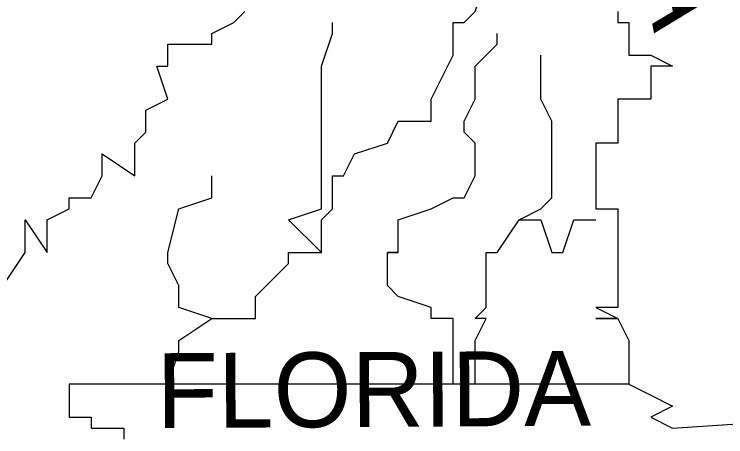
# Model space of a CAD drawing. Extents: x 2193008 to 2198143, y 1236112 to 1237864.
# Drawn here: x 2196754.084 to 2196757.491, y 1237125.833 to 1237127.858 of the extents above; entities that cross this region are included whole.
import ezdxf

# ---------------------------------------------------------------- set-up
doc = ezdxf.new("R2010")
doc.units = 0
doc.layers.add('great seal', color=7, linetype='Continuous')

msp = doc.modelspace()

# ---------------------------------------------------------------- linework, layer by layer
at = {"layer": 'great seal'}
for points in [[(2196755.5551, 1237126.7156), (2196755.5551, 1237126.7156), (2196755.5551, 1237126.8732), (2196755.6077, 1237126.9258), (2196755.6077, 1237126.9783), (2196755.6077, 1237127.0834), (2196755.6602, 1237127.0834), (2196755.7128, 1237127.1885), (2196755.8704, 1237127.2411), (2196755.923, 1237127.3462), (2196756.0806, 1237127.3462), (2196756.0806, 1237127.4513), (2196756.1857, 1237127.6615), (2196756.1857, 1237127.7666), (2196756.1857, 1237127.7666), (2196756.1857, 1237127.8192), (2196756.2383, 1237127.8192), (2196756.2908, 1237127.8717), (2196756.3434, 1237128.0294), (2196756.5011, 1237128.1345), (2196756.6062, 1237128.187), (2196756.6062, 1237128.2396), (2196756.6062, 1237128.2921), (2196756.5011, 1237128.2921)], [(2196755.5551, 1237126.7156), (2196755.5551, 1237126.7156), (2196755.5551, 1237126.8732), (2196755.6077, 1237126.9258), (2196755.6077, 1237126.9783), (2196755.6077, 1237127.0834), (2196755.6602, 1237127.0834), (2196755.7128, 1237127.1885), (2196755.8704, 1237127.2411), (2196755.923, 1237127.3462), (2196756.0806, 1237127.3462), (2196756.0806, 1237127.4513), (2196756.1857, 1237127.6615), (2196756.1857, 1237127.7666), (2196756.1857, 1237127.7666), (2196756.1857, 1237127.8192), (2196756.2383, 1237127.8192), (2196756.2908, 1237127.8717), (2196756.3434, 1237128.0294), (2196756.5011, 1237128.1345), (2196756.6062, 1237128.187), (2196756.6062, 1237128.2396), (2196756.6062, 1237128.2921), (2196756.5011, 1237128.2921)], [(2196755.5551, 1237126.7156), (2196755.5551, 1237126.7156), (2196755.5551, 1237126.8732), (2196755.6077, 1237126.9258), (2196755.6077, 1237126.9783), (2196755.6077, 1237127.0834), (2196755.6602, 1237127.0834), (2196755.7128, 1237127.1885), (2196755.8704, 1237127.2411), (2196755.923, 1237127.3462), (2196756.0806, 1237127.3462), (2196756.0806, 1237127.4513), (2196756.1857, 1237127.6615), (2196756.1857, 1237127.7666), (2196756.1857, 1237127.7666), (2196756.1857, 1237127.8192), (2196756.2383, 1237127.8192), (2196756.2908, 1237127.8717), (2196756.3434, 1237128.0294), (2196756.5011, 1237128.1345), (2196756.6062, 1237128.187), (2196756.6062, 1237128.2396), (2196756.6062, 1237128.2921), (2196756.5011, 1237128.2921)], [(2196754.0311, 1237126.5579), (2196754.1362, 1237126.7156), (2196754.1362, 1237126.8732), (2196754.2413, 1237126.7156), (2196754.2413, 1237126.8732), (2196754.3464, 1237126.9258), (2196754.3464, 1237126.9783), (2196754.4515, 1237126.9783), (2196754.504, 1237127.0834), (2196754.504, 1237127.1885), (2196754.6617, 1237127.0834), (2196754.6617, 1237127.2411), (2196754.7143, 1237127.2936), (2196754.7143, 1237127.3462), (2196754.7143, 1237127.3987), (2196754.8194, 1237127.4513), (2196754.7668, 1237127.609), (2196754.8194, 1237127.609), (2196754.8194, 1237127.7141), (2196755.0296, 1237127.7141), (2196755.0296, 1237127.7666), (2196755.0296, 1237127.7666), (2196755.1347, 1237127.8192), (2196755.1872, 1237127.8717)], [(2196754.0311, 1237126.5579), (2196754.1362, 1237126.7156), (2196754.1362, 1237126.8732), (2196754.2413, 1237126.7156), (2196754.2413, 1237126.8732), (2196754.3464, 1237126.9258), (2196754.3464, 1237126.9783), (2196754.4515, 1237126.9783), (2196754.504, 1237127.0834), (2196754.504, 1237127.1885), (2196754.6617, 1237127.0834), (2196754.6617, 1237127.2411), (2196754.7143, 1237127.2936), (2196754.7143, 1237127.3462), (2196754.7143, 1237127.3987), (2196754.8194, 1237127.4513), (2196754.7668, 1237127.609), (2196754.8194, 1237127.609), (2196754.8194, 1237127.7141), (2196755.0296, 1237127.7141), (2196755.0296, 1237127.7666), (2196755.0296, 1237127.7666), (2196755.1347, 1237127.8192), (2196755.1872, 1237127.8717)], [(2196754.0311, 1237126.5579), (2196754.1362, 1237126.7156), (2196754.1362, 1237126.8732), (2196754.2413, 1237126.7156), (2196754.2413, 1237126.8732), (2196754.3464, 1237126.9258), (2196754.3464, 1237126.9783), (2196754.4515, 1237126.9783), (2196754.504, 1237127.0834), (2196754.504, 1237127.1885), (2196754.6617, 1237127.0834), (2196754.6617, 1237127.2411), (2196754.7143, 1237127.2936), (2196754.7143, 1237127.3462), (2196754.7143, 1237127.3987), (2196754.8194, 1237127.4513), (2196754.7668, 1237127.609), (2196754.8194, 1237127.609), (2196754.8194, 1237127.7141), (2196755.0296, 1237127.7141), (2196755.0296, 1237127.7666), (2196755.0296, 1237127.7666), (2196755.1347, 1237127.8192), (2196755.1872, 1237127.8717)], [(2196756.974, 1237127.8717), (2196756.974, 1237127.8192), (2196757.0266, 1237127.8192), (2196757.0266, 1237127.7666), (2196757.0266, 1237127.7666), (2196757.0266, 1237127.7141), (2196757.0266, 1237127.6615), (2196757.1317, 1237127.6615), (2196757.2368, 1237127.609), (2196757.1317, 1237127.609), (2196757.1317, 1237127.4513), (2196757.1317, 1237127.4513), (2196757.0266, 1237127.4513), (2196757.0266, 1237127.4513), (2196757.0266, 1237127.4513), (2196757.0266, 1237127.4513), (2196756.974, 1237127.4513), (2196756.974, 1237127.4513), (2196756.974, 1237127.4513), (2196756.974, 1237127.3987), (2196756.974, 1237127.3462), (2196756.974, 1237127.3462), (2196756.974, 1237127.3462), (2196756.974, 1237127.3462), (2196756.974, 1237127.3462), (2196756.974, 1237127.2936), (2196756.974, 1237127.2936), (2196756.974, 1237127.2936), (2196756.974, 1237127.2411), (2196756.974, 1237127.2411), (2196756.8689, 1237127.2411), (2196756.8689, 1237127.2411), (2196756.8689, 1237127.2411), (2196756.8689, 1237127.1885), (2196756.8689, 1237127.1885), (2196756.8689, 1237127.0834), (2196756.8689, 1237127.0834), (2196756.8689, 1237127.0834), (2196756.8689, 1237127.0834), (2196756.8689, 1237127.0834), (2196756.8689, 1237127.0834), (2196756.8689, 1237127.0834), (2196756.8689, 1237126.9783), (2196756.8689, 1237126.9783), (2196756.8689, 1237126.9783), (2196756.8689, 1237126.9783), (2196756.8689, 1237126.9783), (2196756.8689, 1237126.9783), (2196756.8689, 1237126.9258), (2196756.974, 1237126.9258), (2196756.974, 1237126.8732), (2196756.974, 1237126.8732), (2196756.974, 1237126.8732), (2196756.974, 1237126.7156), (2196756.974, 1237126.7156), (2196756.974, 1237126.7156), (2196756.974, 1237126.7156), (2196756.974, 1237126.7156), (2196756.974, 1237126.7156), (2196756.974, 1237126.663), (2196756.974, 1237126.5579), (2196756.974, 1237126.5579), (2196756.974, 1237126.5579), (2196756.974, 1237126.5053), (2196756.974, 1237126.5053), (2196756.974, 1237126.4528), (2196756.974, 1237126.4528), (2196756.8689, 1237126.4528), (2196756.8689, 1237126.4528), (2196756.8689, 1237126.4528), (2196756.8689, 1237126.4528), (2196756.974, 1237126.4002), (2196756.974, 1237126.4002), (2196756.8689, 1237126.4002), (2196756.974, 1237126.4002), (2196756.974, 1237126.4002), (2196756.974, 1237126.4002), (2196757.0266, 1237126.2951), (2196757.0266, 1237126.2951), (2196757.0266, 1237126.2426), (2196757.0266, 1237126.2426), (2196757.0266, 1237126.0849), (2196754.3464, 1237126.0849), (2196754.3464, 1237126.0324), (2196754.3464, 1237126.0324)], [(2196756.974, 1237127.8717), (2196756.974, 1237127.8192), (2196757.0266, 1237127.8192), (2196757.0266, 1237127.7666), (2196757.0266, 1237127.7666), (2196757.0266, 1237127.7141), (2196757.0266, 1237127.6615), (2196757.1317, 1237127.6615), (2196757.2368, 1237127.609), (2196757.1317, 1237127.609), (2196757.1317, 1237127.4513), (2196757.1317, 1237127.4513), (2196757.0266, 1237127.4513), (2196757.0266, 1237127.4513), (2196757.0266, 1237127.4513), (2196757.0266, 1237127.4513), (2196756.974, 1237127.4513), (2196756.974, 1237127.4513), (2196756.974, 1237127.4513), (2196756.974, 1237127.3987), (2196756.974, 1237127.3462), (2196756.974, 1237127.3462), (2196756.974, 1237127.3462), (2196756.974, 1237127.3462), (2196756.974, 1237127.3462), (2196756.974, 1237127.2936), (2196756.974, 1237127.2936), (2196756.974, 1237127.2936), (2196756.974, 1237127.2411), (2196756.974, 1237127.2411), (2196756.8689, 1237127.2411), (2196756.8689, 1237127.2411), (2196756.8689, 1237127.2411), (2196756.8689, 1237127.1885), (2196756.8689, 1237127.1885), (2196756.8689, 1237127.0834), (2196756.8689, 1237127.0834), (2196756.8689, 1237127.0834), (2196756.8689, 1237127.0834), (2196756.8689, 1237127.0834), (2196756.8689, 1237127.0834), (2196756.8689, 1237127.0834), (2196756.8689, 1237126.9783), (2196756.8689, 1237126.9783), (2196756.8689, 1237126.9783), (2196756.8689, 1237126.9783), (2196756.8689, 1237126.9783), (2196756.8689, 1237126.9783), (2196756.8689, 1237126.9258), (2196756.974, 1237126.9258), (2196756.974, 1237126.8732), (2196756.974, 1237126.8732), (2196756.974, 1237126.8732), (2196756.974, 1237126.7156), (2196756.974, 1237126.7156), (2196756.974, 1237126.7156), (2196756.974, 1237126.7156), (2196756.974, 1237126.7156), (2196756.974, 1237126.7156), (2196756.974, 1237126.663), (2196756.974, 1237126.5579), (2196756.974, 1237126.5579), (2196756.974, 1237126.5579), (2196756.974, 1237126.5053), (2196756.974, 1237126.5053), (2196756.974, 1237126.4528), (2196756.974, 1237126.4528), (2196756.8689, 1237126.4528), (2196756.8689, 1237126.4528), (2196756.8689, 1237126.4528), (2196756.8689, 1237126.4528), (2196756.974, 1237126.4002), (2196756.974, 1237126.4002), (2196756.8689, 1237126.4002), (2196756.974, 1237126.4002), (2196756.974, 1237126.4002), (2196756.974, 1237126.4002), (2196757.0266, 1237126.2951), (2196757.0266, 1237126.2951), (2196757.0266, 1237126.2426), (2196757.0266, 1237126.2426), (2196757.0266, 1237126.0849), (2196754.3464, 1237126.0849), (2196754.3464, 1237126.0324), (2196754.3464, 1237126.0324)], [(2196756.974, 1237127.8717), (2196756.974, 1237127.8192), (2196757.0266, 1237127.8192), (2196757.0266, 1237127.7666), (2196757.0266, 1237127.7666), (2196757.0266, 1237127.7141), (2196757.0266, 1237127.6615), (2196757.1317, 1237127.6615), (2196757.2368, 1237127.609), (2196757.1317, 1237127.609), (2196757.1317, 1237127.4513), (2196757.1317, 1237127.4513), (2196757.0266, 1237127.4513), (2196757.0266, 1237127.4513), (2196757.0266, 1237127.4513), (2196757.0266, 1237127.4513), (2196756.974, 1237127.4513), (2196756.974, 1237127.4513), (2196756.974, 1237127.4513), (2196756.974, 1237127.3987), (2196756.974, 1237127.3462), (2196756.974, 1237127.3462), (2196756.974, 1237127.3462), (2196756.974, 1237127.3462), (2196756.974, 1237127.3462), (2196756.974, 1237127.2936), (2196756.974, 1237127.2936), (2196756.974, 1237127.2936), (2196756.974, 1237127.2411), (2196756.974, 1237127.2411), (2196756.8689, 1237127.2411), (2196756.8689, 1237127.2411), (2196756.8689, 1237127.2411), (2196756.8689, 1237127.1885), (2196756.8689, 1237127.1885), (2196756.8689, 1237127.0834), (2196756.8689, 1237127.0834), (2196756.8689, 1237127.0834), (2196756.8689, 1237127.0834), (2196756.8689, 1237127.0834), (2196756.8689, 1237127.0834), (2196756.8689, 1237127.0834), (2196756.8689, 1237126.9783), (2196756.8689, 1237126.9783), (2196756.8689, 1237126.9783), (2196756.8689, 1237126.9783), (2196756.8689, 1237126.9783), (2196756.8689, 1237126.9783), (2196756.8689, 1237126.9258), (2196756.974, 1237126.9258), (2196756.974, 1237126.8732), (2196756.974, 1237126.8732), (2196756.974, 1237126.8732), (2196756.974, 1237126.7156), (2196756.974, 1237126.7156), (2196756.974, 1237126.7156), (2196756.974, 1237126.7156), (2196756.974, 1237126.7156), (2196756.974, 1237126.7156), (2196756.974, 1237126.663), (2196756.974, 1237126.5579), (2196756.974, 1237126.5579), (2196756.974, 1237126.5579), (2196756.974, 1237126.5053), (2196756.974, 1237126.5053), (2196756.974, 1237126.4528), (2196756.974, 1237126.4528), (2196756.8689, 1237126.4528), (2196756.8689, 1237126.4528), (2196756.8689, 1237126.4528), (2196756.8689, 1237126.4528), (2196756.974, 1237126.4002), (2196756.974, 1237126.4002), (2196756.8689, 1237126.4002), (2196756.974, 1237126.4002), (2196756.974, 1237126.4002), (2196756.974, 1237126.4002), (2196757.0266, 1237126.2951), (2196757.0266, 1237126.2951), (2196757.0266, 1237126.2426), (2196757.0266, 1237126.2426), (2196757.0266, 1237126.0849), (2196754.3464, 1237126.0849), (2196754.3464, 1237126.0324), (2196754.3464, 1237126.0324)], [(2196755.0296, 1237126.4002), (2196755.0296, 1237126.4002), (2196755.1347, 1237126.4002), (2196755.1872, 1237126.4002), (2196755.2398, 1237126.4002), (2196755.2398, 1237126.4528), (2196755.2398, 1237126.5053), (2196755.2923, 1237126.5579), (2196755.3974, 1237126.663), (2196755.3974, 1237126.7156), (2196755.5551, 1237126.7156), (2196755.5551, 1237126.7156), (2196755.3974, 1237126.8732), (2196755.5551, 1237126.9258), (2196755.5551, 1237126.9783), (2196755.5551, 1237127.0834), (2196755.5551, 1237127.1885), (2196755.5551, 1237127.2411), (2196755.5551, 1237127.3462), (2196755.5551, 1237127.3462), (2196755.5551, 1237127.4513), (2196755.5551, 1237127.609), (2196755.6077, 1237127.7666), (2196755.6077, 1237127.7666), (2196755.6077, 1237127.8192)], [(2196755.0296, 1237126.4002), (2196755.0296, 1237126.4002), (2196755.1347, 1237126.4002), (2196755.1872, 1237126.4002), (2196755.2398, 1237126.4002), (2196755.2398, 1237126.4528), (2196755.2398, 1237126.5053), (2196755.2923, 1237126.5579), (2196755.3974, 1237126.663), (2196755.3974, 1237126.7156), (2196755.5551, 1237126.7156), (2196755.5551, 1237126.7156), (2196755.3974, 1237126.8732), (2196755.5551, 1237126.9258), (2196755.5551, 1237126.9783), (2196755.5551, 1237127.0834), (2196755.5551, 1237127.1885), (2196755.5551, 1237127.2411), (2196755.5551, 1237127.3462), (2196755.5551, 1237127.3462), (2196755.5551, 1237127.4513), (2196755.5551, 1237127.609), (2196755.6077, 1237127.7666), (2196755.6077, 1237127.7666), (2196755.6077, 1237127.8192)], [(2196755.0296, 1237126.4002), (2196755.0296, 1237126.4002), (2196755.1347, 1237126.4002), (2196755.1872, 1237126.4002), (2196755.2398, 1237126.4002), (2196755.2398, 1237126.4528), (2196755.2398, 1237126.5053), (2196755.2923, 1237126.5579), (2196755.3974, 1237126.663), (2196755.3974, 1237126.7156), (2196755.5551, 1237126.7156), (2196755.5551, 1237126.7156), (2196755.3974, 1237126.8732), (2196755.5551, 1237126.9258), (2196755.5551, 1237126.9783), (2196755.5551, 1237127.0834), (2196755.5551, 1237127.1885), (2196755.5551, 1237127.2411), (2196755.5551, 1237127.3462), (2196755.5551, 1237127.3462), (2196755.5551, 1237127.4513), (2196755.5551, 1237127.609), (2196755.6077, 1237127.7666), (2196755.6077, 1237127.7666), (2196755.6077, 1237127.8192)], [(2196756.1857, 1237126.0849), (2196756.1857, 1237126.2426), (2196756.1857, 1237126.2951), (2196756.1857, 1237126.4002), (2196756.1857, 1237126.4002), (2196756.0806, 1237126.4002), (2196756.0806, 1237126.4528), (2196755.923, 1237126.5053), (2196755.8704, 1237126.5579), (2196755.8704, 1237126.663), (2196755.8704, 1237126.7156), (2196755.923, 1237126.7156), (2196755.8704, 1237126.7156), (2196755.923, 1237126.7156), (2196755.923, 1237126.8732), (2196756.0806, 1237126.9258), (2196756.1857, 1237126.9783), (2196756.1857, 1237126.9783), (2196756.2383, 1237126.9783), (2196756.2908, 1237127.0834), (2196756.2908, 1237127.0834), (2196756.2908, 1237127.1885), (2196756.2908, 1237127.2411), (2196756.2908, 1237127.2411), (2196756.2383, 1237127.2936), (2196756.2383, 1237127.3462), (2196756.2908, 1237127.4513), (2196756.2908, 1237127.609), (2196756.3434, 1237127.6615), (2196756.3959, 1237127.7141), (2196756.3959, 1237127.7666)], [(2196756.1857, 1237126.0849), (2196756.1857, 1237126.2426), (2196756.1857, 1237126.2951), (2196756.1857, 1237126.4002), (2196756.1857, 1237126.4002), (2196756.0806, 1237126.4002), (2196756.0806, 1237126.4528), (2196755.923, 1237126.5053), (2196755.8704, 1237126.5579), (2196755.8704, 1237126.663), (2196755.8704, 1237126.7156), (2196755.923, 1237126.7156), (2196755.8704, 1237126.7156), (2196755.923, 1237126.7156), (2196755.923, 1237126.8732), (2196756.0806, 1237126.9258), (2196756.1857, 1237126.9783), (2196756.1857, 1237126.9783), (2196756.2383, 1237126.9783), (2196756.2908, 1237127.0834), (2196756.2908, 1237127.0834), (2196756.2908, 1237127.1885), (2196756.2908, 1237127.2411), (2196756.2908, 1237127.2411), (2196756.2383, 1237127.2936), (2196756.2383, 1237127.3462), (2196756.2908, 1237127.4513), (2196756.2908, 1237127.609), (2196756.3434, 1237127.6615), (2196756.3959, 1237127.7141), (2196756.3959, 1237127.7666)], [(2196756.1857, 1237126.0849), (2196756.1857, 1237126.2426), (2196756.1857, 1237126.2951), (2196756.1857, 1237126.4002), (2196756.1857, 1237126.4002), (2196756.0806, 1237126.4002), (2196756.0806, 1237126.4528), (2196755.923, 1237126.5053), (2196755.8704, 1237126.5579), (2196755.8704, 1237126.663), (2196755.8704, 1237126.7156), (2196755.923, 1237126.7156), (2196755.8704, 1237126.7156), (2196755.923, 1237126.7156), (2196755.923, 1237126.8732), (2196756.0806, 1237126.9258), (2196756.1857, 1237126.9783), (2196756.1857, 1237126.9783), (2196756.2383, 1237126.9783), (2196756.2908, 1237127.0834), (2196756.2908, 1237127.0834), (2196756.2908, 1237127.1885), (2196756.2908, 1237127.2411), (2196756.2908, 1237127.2411), (2196756.2383, 1237127.2936), (2196756.2383, 1237127.3462), (2196756.2908, 1237127.4513), (2196756.2908, 1237127.609), (2196756.3434, 1237127.6615), (2196756.3959, 1237127.7141), (2196756.3959, 1237127.7666)], [(2196756.5011, 1237126.8732), (2196756.5011, 1237126.8732), (2196756.6062, 1237126.9258), (2196756.6587, 1237126.9783), (2196756.6587, 1237126.9783), (2196756.6587, 1237127.0834), (2196756.6587, 1237127.1885), (2196756.6587, 1237127.2411), (2196756.6587, 1237127.2936), (2196756.6587, 1237127.3462), (2196756.6062, 1237127.4513), (2196756.6062, 1237127.4513), (2196756.6062, 1237127.6615)], [(2196756.5011, 1237126.8732), (2196756.5011, 1237126.8732), (2196756.6062, 1237126.9258), (2196756.6587, 1237126.9783), (2196756.6587, 1237126.9783), (2196756.6587, 1237127.0834), (2196756.6587, 1237127.1885), (2196756.6587, 1237127.2411), (2196756.6587, 1237127.2936), (2196756.6587, 1237127.3462), (2196756.6062, 1237127.4513), (2196756.6062, 1237127.4513), (2196756.6062, 1237127.6615)], [(2196756.5011, 1237126.8732), (2196756.5011, 1237126.8732), (2196756.6062, 1237126.9258), (2196756.6587, 1237126.9783), (2196756.6587, 1237126.9783), (2196756.6587, 1237127.0834), (2196756.6587, 1237127.1885), (2196756.6587, 1237127.2411), (2196756.6587, 1237127.2936), (2196756.6587, 1237127.3462), (2196756.6062, 1237127.4513), (2196756.6062, 1237127.4513), (2196756.6062, 1237127.6615)], [(2196754.8194, 1237126.0849), (2196754.8719, 1237126.2426), (2196754.8719, 1237126.2951), (2196755.0296, 1237126.4002), (2196755.0296, 1237126.4002), (2196755.0296, 1237126.4002), (2196754.8719, 1237126.4528), (2196754.8719, 1237126.5053), (2196754.8719, 1237126.5579), (2196754.8194, 1237126.663), (2196754.8194, 1237126.7156), (2196754.8194, 1237126.7156), (2196754.8719, 1237126.9258), (2196755.0296, 1237126.9783), (2196755.0296, 1237127.0834)], [(2196754.8194, 1237126.0849), (2196754.8719, 1237126.2426), (2196754.8719, 1237126.2951), (2196755.0296, 1237126.4002), (2196755.0296, 1237126.4002), (2196755.0296, 1237126.4002), (2196754.8719, 1237126.4528), (2196754.8719, 1237126.5053), (2196754.8719, 1237126.5579), (2196754.8194, 1237126.663), (2196754.8194, 1237126.7156), (2196754.8194, 1237126.7156), (2196754.8719, 1237126.9258), (2196755.0296, 1237126.9783), (2196755.0296, 1237127.0834)], [(2196754.8194, 1237126.0849), (2196754.8719, 1237126.2426), (2196754.8719, 1237126.2951), (2196755.0296, 1237126.4002), (2196755.0296, 1237126.4002), (2196755.0296, 1237126.4002), (2196754.8719, 1237126.4528), (2196754.8719, 1237126.5053), (2196754.8719, 1237126.5579), (2196754.8194, 1237126.663), (2196754.8194, 1237126.7156), (2196754.8194, 1237126.7156), (2196754.8719, 1237126.9258), (2196755.0296, 1237126.9783), (2196755.0296, 1237127.0834)], [(2196756.2908, 1237126.0849), (2196756.2908, 1237126.2426), (2196756.2908, 1237126.2426), (2196756.2908, 1237126.2951), (2196756.3434, 1237126.4002), (2196756.2908, 1237126.4002), (2196756.3434, 1237126.4528), (2196756.3434, 1237126.5053), (2196756.3434, 1237126.5579), (2196756.3434, 1237126.5579), (2196756.3434, 1237126.663), (2196756.3434, 1237126.7156), (2196756.3959, 1237126.7156), (2196756.5011, 1237126.8732), (2196756.6062, 1237126.8732), (2196756.6587, 1237126.7156), (2196756.7113, 1237126.7156), (2196756.7638, 1237126.8732), (2196756.8164, 1237126.8732), (2196756.8689, 1237126.8732)], [(2196756.2908, 1237126.0849), (2196756.2908, 1237126.2426), (2196756.2908, 1237126.2426), (2196756.2908, 1237126.2951), (2196756.3434, 1237126.4002), (2196756.2908, 1237126.4002), (2196756.3434, 1237126.4528), (2196756.3434, 1237126.5053), (2196756.3434, 1237126.5579), (2196756.3434, 1237126.5579), (2196756.3434, 1237126.663), (2196756.3434, 1237126.7156), (2196756.3959, 1237126.7156), (2196756.5011, 1237126.8732), (2196756.6062, 1237126.8732), (2196756.6587, 1237126.7156), (2196756.7113, 1237126.7156), (2196756.7638, 1237126.8732), (2196756.8164, 1237126.8732), (2196756.8689, 1237126.8732)], [(2196756.2908, 1237126.0849), (2196756.2908, 1237126.2426), (2196756.2908, 1237126.2426), (2196756.2908, 1237126.2951), (2196756.3434, 1237126.4002), (2196756.2908, 1237126.4002), (2196756.3434, 1237126.4528), (2196756.3434, 1237126.5053), (2196756.3434, 1237126.5579), (2196756.3434, 1237126.5579), (2196756.3434, 1237126.663), (2196756.3434, 1237126.7156), (2196756.3959, 1237126.7156), (2196756.5011, 1237126.8732), (2196756.6062, 1237126.8732), (2196756.6587, 1237126.7156), (2196756.7113, 1237126.7156), (2196756.7638, 1237126.8732), (2196756.8164, 1237126.8732), (2196756.8689, 1237126.8732)], [(2196757.0266, 1237126.0849), (2196757.1317, 1237126.0324), (2196757.1317, 1237126.0324), (2196757.2368, 1237125.9798), (2196757.1317, 1237125.9273), (2196757.2368, 1237125.8747), (2196758.0251, 1237125.9273)], [(2196757.0266, 1237126.0849), (2196757.1317, 1237126.0324), (2196757.1317, 1237126.0324), (2196757.2368, 1237125.9798), (2196757.1317, 1237125.9273), (2196757.2368, 1237125.8747), (2196758.0251, 1237125.9273)], [(2196757.0266, 1237126.0849), (2196757.1317, 1237126.0324), (2196757.1317, 1237126.0324), (2196757.2368, 1237125.9798), (2196757.1317, 1237125.9273), (2196757.2368, 1237125.8747), (2196758.0251, 1237125.9273)], [(2196754.3464, 1237126.0324), (2196754.3464, 1237125.9798), (2196754.3464, 1237125.9798), (2196754.3464, 1237125.9273), (2196754.3464, 1237125.9273), (2196754.4515, 1237125.9273), (2196754.4515, 1237125.9273), (2196754.4515, 1237125.8747), (2196754.504, 1237125.8747), (2196754.504, 1237125.8747), (2196754.504, 1237125.8747), (2196754.6092, 1237125.8747), (2196754.6092, 1237125.8747), (2196754.6092, 1237125.8747), (2196754.6092, 1237125.8222)], [(2196754.3464, 1237126.0324), (2196754.3464, 1237125.9798), (2196754.3464, 1237125.9798), (2196754.3464, 1237125.9273), (2196754.3464, 1237125.9273), (2196754.4515, 1237125.9273), (2196754.4515, 1237125.9273), (2196754.4515, 1237125.8747), (2196754.504, 1237125.8747), (2196754.504, 1237125.8747), (2196754.504, 1237125.8747), (2196754.6092, 1237125.8747), (2196754.6092, 1237125.8747), (2196754.6092, 1237125.8747), (2196754.6092, 1237125.8222)], [(2196754.3464, 1237126.0324), (2196754.3464, 1237125.9798), (2196754.3464, 1237125.9798), (2196754.3464, 1237125.9273), (2196754.3464, 1237125.9273), (2196754.4515, 1237125.9273), (2196754.4515, 1237125.9273), (2196754.4515, 1237125.8747), (2196754.504, 1237125.8747), (2196754.504, 1237125.8747), (2196754.504, 1237125.8747), (2196754.6092, 1237125.8747), (2196754.6092, 1237125.8747), (2196754.6092, 1237125.8747), (2196754.6092, 1237125.8222)]]:
    msp.add_lwpolyline(points, dxfattribs=at)
for radius in [4.5988, 4.5988, 4.5988, 4.4778, 4.4778, 4.4778, 3.5557, 3.5557, 3.5557, 3.4444, 3.4444, 3.4444]:
    msp.add_circle((2196755.2433, 1237128.0451), radius, dxfattribs=at)

# ---------------------------------------------------------------- texts
for s, height, rotation, p in [('GEORGIA', 0.36892, 280.9296, (2196756.7113, 1237130.0264)), ('GEORGIA', 0.36892, 280.9296, (2196756.7113, 1237130.0264)), ('GEORGIA', 0.36892, 280.9296, (2196756.7113, 1237130.0264)), ('FLORIDA', 0.35883, 0.3238, (2196754.7668, 1237125.8747)), ('FLORIDA', 0.35883, 0.3238, (2196754.7668, 1237125.8747)), ('FLORIDA', 0.35883, 0.3238, (2196754.7668, 1237125.8747))]:
    msp.add_text(s, height=height, rotation=rotation, dxfattribs=at).set_placement(p)

doc.saveas('drawing.dxf')
